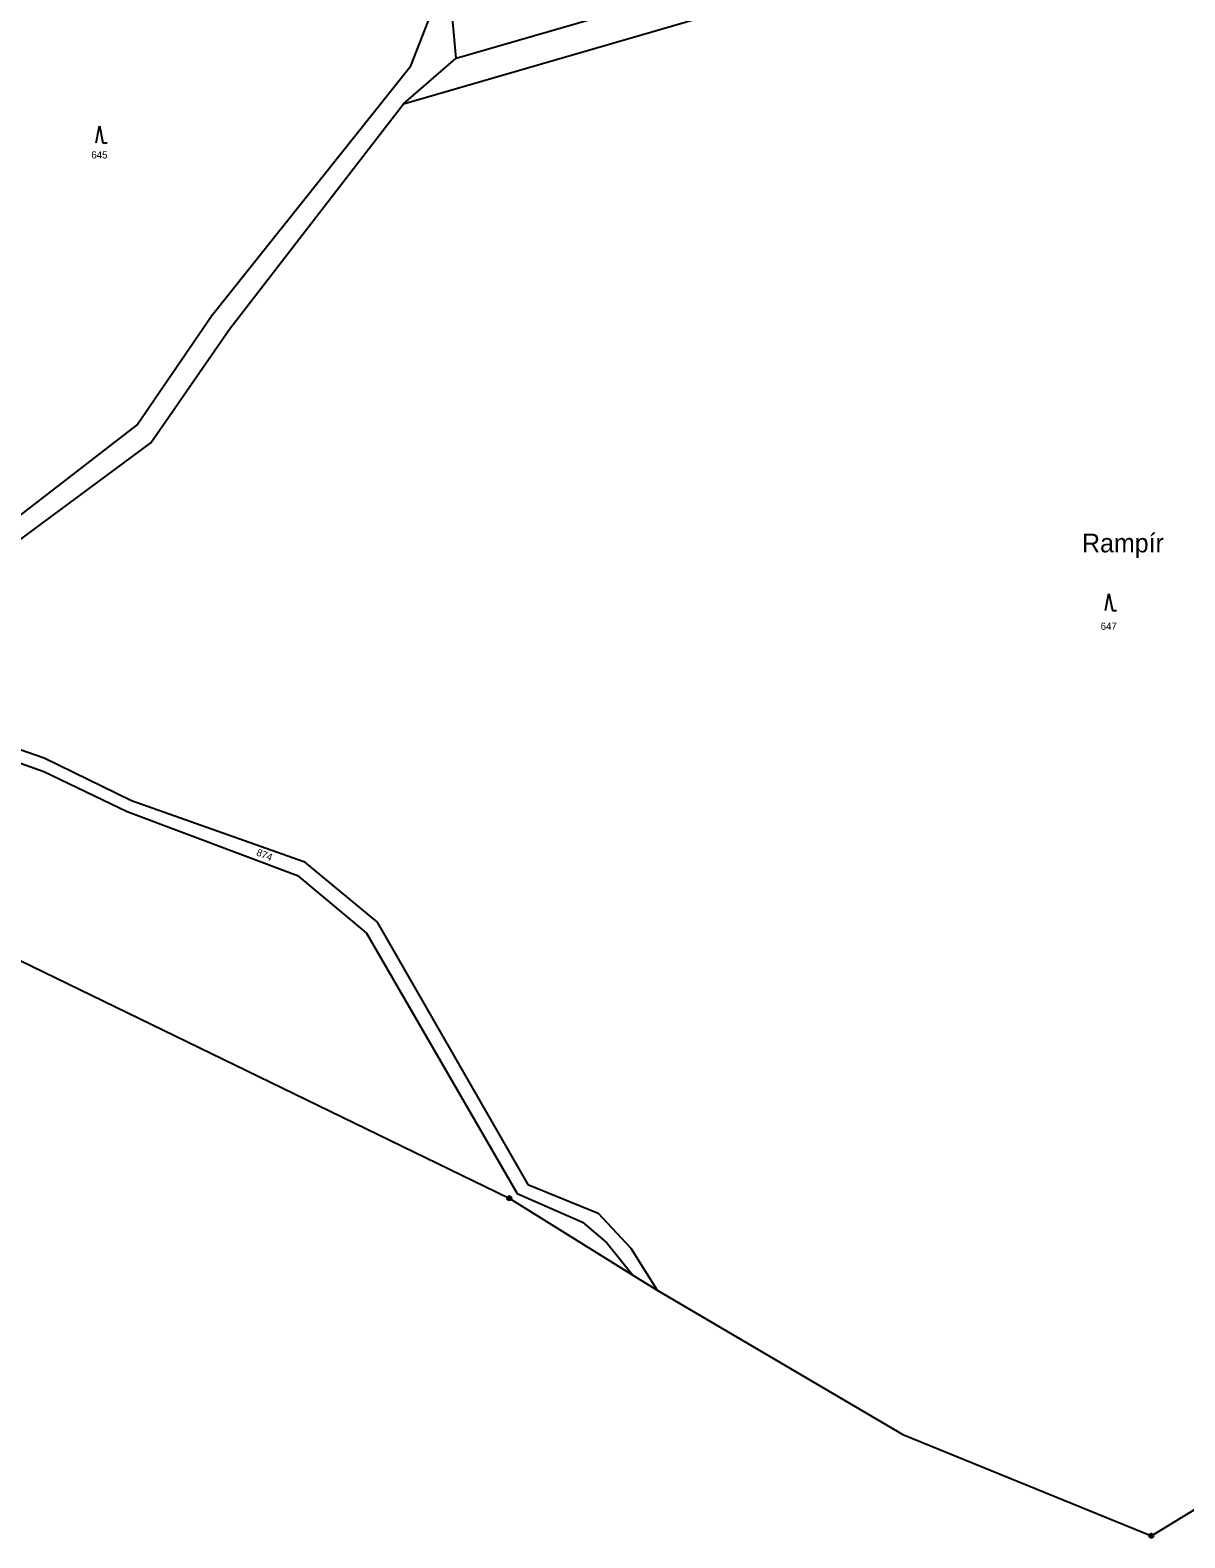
# Model space of a CAD drawing. Extents: x -791032 to -787751, y -1106872 to -1104403.
# Drawn here: x -788650.6 to -788378.3, y -1106166.5 to -1105811.1 of the extents above; entities that cross this region are included whole.
import ezdxf

# ---------------------------------------------------------------- set-up
doc = ezdxf.new("R2010")
doc.units = 0
for name, color, linetype in [('Vrstva 1', 7, 'Continuous'), ('Vrstva 14', 7, 'Continuous'), ('Vrstva 23', 7, 'Continuous'), ('Vrstva 28', 7, 'Continuous'), ('Vrstva 3', 7, 'Continuous'), ('Vrstva 39', 7, 'Continuous')]:
    doc.layers.add(name, color=color, linetype=linetype)

msp = doc.modelspace()

# ---------------------------------------------------------------- linework, layer by layer
at = {"layer": 'Vrstva 1'}
for p, q in [((-788550.14, -1105817.73), (-788556.6, -1105746.54)), ((-788562.53, -1105828.46), (-788373.29, -1105773.56)), ((-788550.14, -1105817.73), (-788394.08, -1105772.56)), ((-788560.78, -1105819.53), (-788555.33, -1105805.46)), ((-788607.72, -1105878.38), (-788560.78, -1105819.53)), ((-788562.53, -1105828.46), (-788550.14, -1105817.73)), ((-788603.56, -1105881.62), (-788562.53, -1105828.46)), ((-788625.43, -1105904.26), (-788607.72, -1105878.38)), ((-788622.13, -1105908.43), (-788603.56, -1105881.62)), ((-788658.07, -1105929.5), (-788625.43, -1105904.26)), ((-788656.4, -1105933.78), (-788622.13, -1105908.43)), ((-788668.13, -1105975.42), (-788647.28, -1105982.69)), ((-788669, -1105978.12), (-788647.32, -1105985.92)), ((-788647.28, -1105982.69), (-788626.66, -1105992.69)), ((-788647.32, -1105985.92), (-788627.65, -1105995.31)), ((-788626.66, -1105992.69), (-788586.02, -1106007.07)), ((-788627.65, -1105995.31), (-788587.5, -1106010.39)), ((-788586.02, -1106007.07), (-788568.78, -1106021.38)), ((-788587.5, -1106010.39), (-788571.29, -1106023.97)), ((-788568.78, -1106021.38), (-788533.22, -1106083.23)), ((-788571.29, -1106023.97), (-788535.77, -1106085.35)), ((-788533.22, -1106083.23), (-788516.67, -1106089.99)), ((-788535.77, -1106085.35), (-788520.37, -1106092.16)), ((-788516.67, -1106089.99), (-788508.96, -1106098.25)), ((-788520.37, -1106092.16), (-788514.62, -1106096.99)), ((-788514.62, -1106096.99), (-788508.51, -1106104.58)), ((-788508.96, -1106098.25), (-788502.72, -1106108.19))]:
    msp.add_line(p, q, dxfattribs=at)
at = {"layer": 'Vrstva 23'}
for p, q in [((-788635.01, -1105837.68), (-788634.21, -1105833.68)), ((-788634.21, -1105833.68), (-788633.41, -1105837.68)), ((-788633.41, -1105837.68), (-788632.41, -1105837.68)), ((-788397.02, -1105947.91), (-788396.22, -1105943.91)), ((-788396.22, -1105943.91), (-788395.42, -1105947.91)), ((-788395.42, -1105947.91), (-788394.42, -1105947.91))]:
    msp.add_line(p, q, dxfattribs=at)
at = {"layer": 'Vrstva 28'}
for centre, radius in [((-788537.6, -1106086.47), 0.5), ((-788537.6, -1106086.47), 0.01), ((-788386.23, -1106166.04), 0.5), ((-788386.23, -1106166.04), 0.01)]:
    msp.add_circle(centre, radius, dxfattribs=at)
at = {"layer": 'Vrstva 3'}
for p, q in [((-788693.66, -1106010.7), (-788537.6, -1106086.47)), ((-788537.6, -1106086.47), (-788508.51, -1106104.58)), ((-788508.51, -1106104.58), (-788502.72, -1106108.19)), ((-788386.23, -1106166.04), (-788281.53, -1106102.18)), ((-788502.72, -1106108.19), (-788444.84, -1106142.21)), ((-788444.84, -1106142.21), (-788386.23, -1106166.04))]:
    msp.add_line(p, q, dxfattribs=at)

# ---------------------------------------------------------------- texts
at = {"layer": 'Vrstva 14'}
for s, p in [('645', (-788636.119, -1105841.38)), ('647', (-788398.179, -1105952.49))]:
    msp.add_text(s, height=1.7, dxfattribs=at).set_placement(p)
msp.add_text('874', height=1.7, rotation=337.94082, dxfattribs=at).set_placement((-788597.386, -1106005.602))
at = {"layer": 'Vrstva 39'}
msp.add_text('Rampír', height=4.4, dxfattribs=at).set_placement((-788402.57, -1105934.23))

doc.saveas('drawing.dxf')
